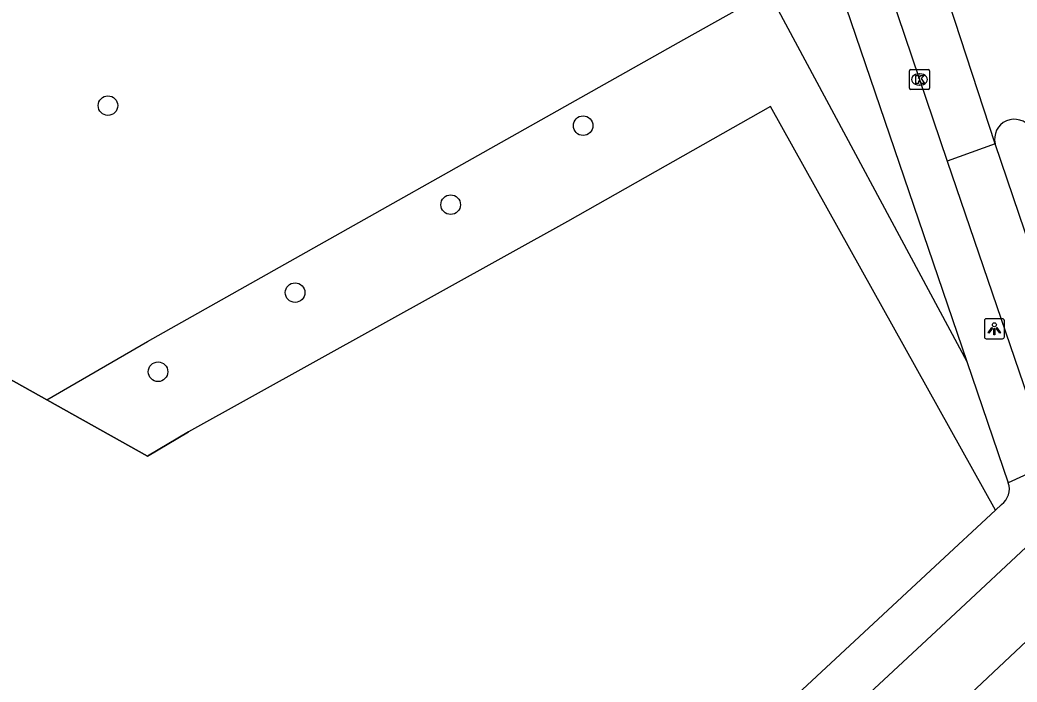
# Model space of a CAD drawing. Extents: x 157692 to 159670, y 381454 to 383289.
# Drawn here: x 159116.93 to 159166.69, y 382195.74 to 382228.77 of the extents above; entities that cross this region are included whole.
import ezdxf

# ---------------------------------------------------------------- set-up
doc = ezdxf.new("R2010")
doc.units = 0
for name, color, linetype in [('IMGEO_Boom', 7, 'Continuous'), ('IMGEO_Fietspad_gesloten', 7, 'Continuous'), ('IMGEO_Groenvoorziening', 7, 'Continuous'), ('IMGEO_Hek', 7, 'Continuous'), ('IMGEO_Kolk', 7, 'Continuous'), ('IMGEO_Lichtpunt', 7, 'Continuous'), ('IMGEO_Rijbaan_lokaal_gesloten', 7, 'Continuous'), ('IMGEO_Voetpad_open', 7, 'Continuous')]:
    doc.layers.add(name, color=color, linetype=linetype)

msp = doc.modelspace()

# ---------------------------------------------------------------- linework, layer by layer
at = {"layer": 'IMGEO_Boom'}
for centre in [(159121.321, 382224.498), (159145.037, 382223.498), (159138.425, 382219.555), (159130.662, 382215.168), (159123.822, 382211.222)]:
    msp.add_circle(centre, 0.489, dxfattribs=at)
at = {"layer": 'IMGEO_Fietspad_gesloten'}
for points in [[(159157.913, 382237.352), (159163.204, 382221.726)], [(159165.603, 382222.596), (159163.204, 382221.726)], [(159170.064, 382209.472), (159165.603, 382222.596)], [(159163.204, 382221.726), (159168.364, 382206.646)], [(159137.736, 382175.119), (159142.692, 382179.714), (159163.373, 382198.948), (159167.653, 382202.941)], [(159140.459, 382172.709), (159159.108, 382190.218), (159168.557, 382199.1)]]:
    msp.add_lwpolyline(points, dxfattribs=at)
at = {"layer": 'IMGEO_Groenvoorziening'}
for points in [[(159118.273, 382209.816), (159123.295, 382212.737), (159150.066, 382227.798), (159154.286, 382230.172), (159164.185, 382211.74)], [(159165.61, 382204.32), (159154.388, 382224.447), (159144.263, 382218.717), (159125.342, 382208.23), (159123.303, 382207.005), (159118.273, 382209.816)], [(159118.273, 382209.816), (159114.655, 382211.838), (159113.28, 382212.109), (159110.296, 382212.988)]]:
    msp.add_lwpolyline(points, dxfattribs=at)
at = {"layer": 'IMGEO_Hek'}
for points in [[(159165.61, 382204.32), (159154.388, 382224.447), (159144.263, 382218.717), (159125.342, 382208.23)], [(159113.28, 382212.109), (159114.655, 382211.838), (159118.273, 382209.816)], [(159118.273, 382209.816), (159123.303, 382207.005), (159125.342, 382208.23)]]:
    msp.add_lwpolyline(points, dxfattribs=at)
at = {"layer": 'IMGEO_Kolk'}
for p, q in [((159161.323, 382225.375), (159161.323, 382226.227)), ((159161.398, 382226.301), (159162.25, 382226.301)), ((159161.811, 382226.081), (159161.836, 382226.081)), ((159162.324, 382226.227), (159162.324, 382225.375)), ((159161.834, 382225.521), (159161.809, 382225.521)), ((159162.25, 382225.301), (159161.398, 382225.301))]:
    msp.add_line(p, q, dxfattribs=at)
for points in [[(159161.323, 382225.375), (159161.323, 382226.227)], [(159161.398, 382226.301), (159162.25, 382226.301)], [(159162.324, 382226.227), (159162.324, 382225.375)], [(159161.644, 382226.001), (159161.767, 382226.001), (159161.767, 382225.85), (159161.897, 382226.001), (159162.061, 382226.001), (159161.915, 382225.85), (159162.068, 382225.601), (159161.916, 382225.601), (159161.831, 382225.765), (159161.767, 382225.698), (159161.767, 382225.601), (159161.644, 382225.601), (159161.644, 382226.001)], [(159162.25, 382225.301), (159161.398, 382225.301)]]:
    msp.add_lwpolyline(points, dxfattribs=at)
for centre, start, end in [((159161.4, 382226.225), 91.552, 178.448), ((159161.4, 382226.225), 91.552, 178.448), ((159162.248, 382226.225), 1.552, 88.448), ((159162.248, 382226.225), 1.552, 88.448), ((159161.4, 382225.377), 181.552, 268.448), ((159161.4, 382225.377), 181.552, 268.448), ((159162.248, 382225.377), 271.552, 358.448), ((159162.248, 382225.377), 271.552, 358.448)]:
    msp.add_arc(centre, 0.0765, start, end, dxfattribs=at)
for centre, major_axis, ratio, start_param, end_param in [((159161.81, 382225.801), (-0.387, 0.002), 0.722429, 4.712389, 7.853982), ((159161.835, 382225.801), (-0.39, 0.002), 0.717154, 1.570796, 4.712389)]:
    msp.add_ellipse(centre, major_axis=major_axis, ratio=ratio, start_param=start_param, end_param=end_param, dxfattribs=at)
at = {"layer": 'IMGEO_Lichtpunt'}
for p, q in [((159165.063, 382213.766), (159165.063, 382212.959)), ((159165.063, 382213.766), (159165.063, 382212.959)), ((159165.965, 382213.861), (159165.157, 382213.861)), ((159165.965, 382213.861), (159165.157, 382213.861)), ((159166.059, 382212.959), (159166.059, 382213.766)), ((159166.059, 382212.959), (159166.059, 382213.766)), ((159165.157, 382212.865), (159165.965, 382212.865)), ((159165.157, 382212.865), (159165.965, 382212.865))]:
    msp.add_line(p, q, dxfattribs=at)
for points in [[(159165.437, 382213.43), (159165.476, 382213.402), (159165.288, 382213.14), (159165.25, 382213.167), (159165.437, 382213.43)], [(159165.539, 382213.382), (159165.586, 382213.382), (159165.586, 382213.06), (159165.539, 382213.06), (159165.539, 382213.382)], [(159165.649, 382213.402), (159165.687, 382213.429), (159165.874, 382213.167), (159165.835, 382213.139), (159165.649, 382213.402)]]:
    msp.add_lwpolyline(points, dxfattribs=at)
msp.add_circle((159165.562, 382213.564), 0.0994, dxfattribs=at)
for centre, start, end in [((159165.157, 382213.766), 90, 180), ((159165.157, 382213.766), 90, 180), ((159165.965, 382213.766), 0, 90), ((159165.965, 382213.766), 0, 90), ((159165.157, 382212.959), 180, 270), ((159165.157, 382212.959), 180, 270), ((159165.965, 382212.959), 270, 0), ((159165.965, 382212.959), 270, 360)]:
    msp.add_arc(centre, 0.0946, start, end, dxfattribs=at)
at = {"layer": 'IMGEO_Rijbaan_lokaal_gesloten'}
msp.add_lwpolyline([(159165.603, 382222.596), (159162.152, 382233.134), (159160.555, 382237.252), (159157.445, 382244.481), (159154.587, 382250.701), (159146.434, 382268.353), (159143.912, 382273.985), (159141.5, 382279.352)], dxfattribs=at)
msp.add_arc((159166.554, 382222.839), 0.981, 32.8467, 194.3274, dxfattribs=at)
at = {"layer": 'IMGEO_Voetpad_open'}
for points in [[(159155.502, 382237.188), (159164.185, 382211.74)], [(159164.185, 382211.74), (159166.253, 382205.678)], [(159168.364, 382206.646), (159166.253, 382205.678)], [(159132.515, 382173.658), (159135.657, 382176.413), (159140.37, 382180.85), (159162.612, 382201.526), (159165.61, 382204.32)], [(159165.911, 382204.6), (159165.61, 382204.32)]]:
    msp.add_lwpolyline(points, dxfattribs=at)
msp.add_arc((159165.375, 382205.363), 0.933, 305.0681, 19.7282, dxfattribs=at)

doc.saveas('drawing.dxf')
